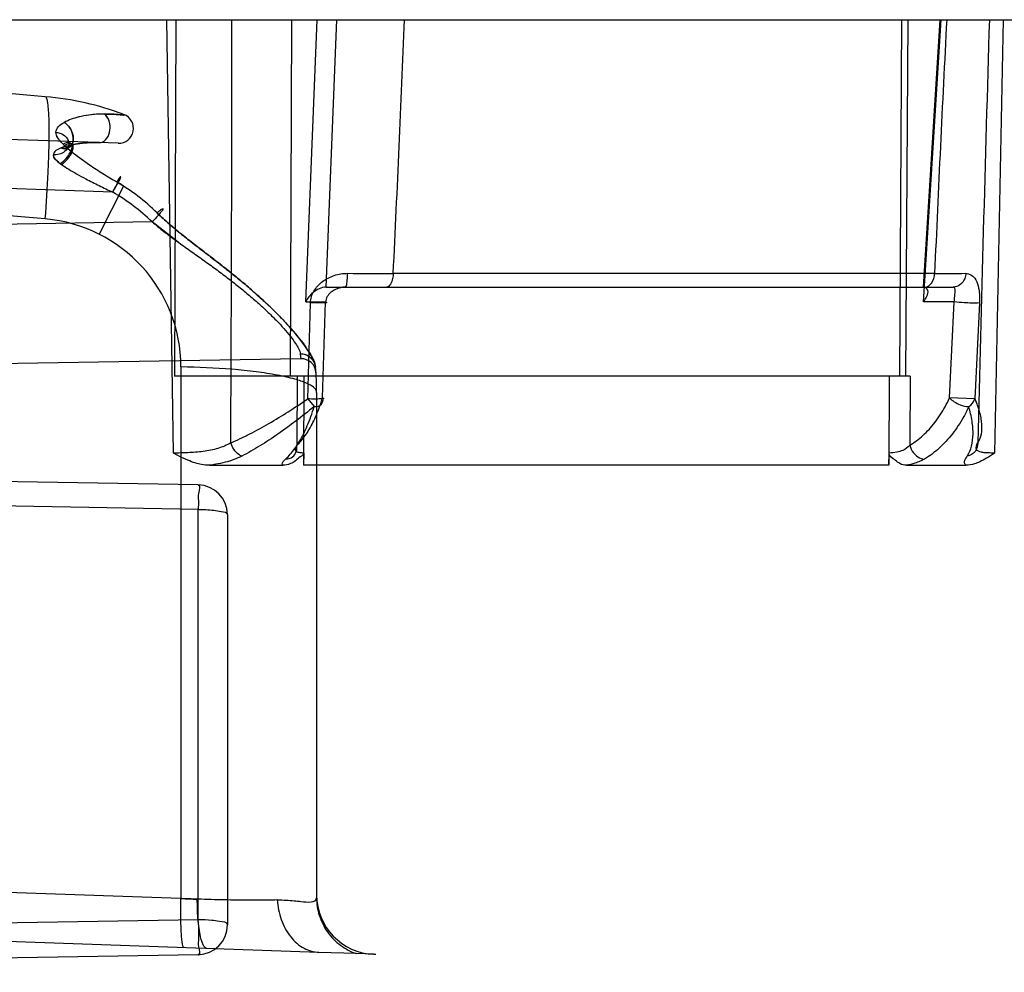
# Model space of a CAD drawing. Header units: millimetres. Extents: x 0 to 297, y 0 to 210.
# Tile 295 of 438: x 147.001 to 147.199, y 159.645 to 159.837. Entities that reach past the tile are written whole.
import ezdxf

# ---------------------------------------------------------------- set-up
doc = ezdxf.new("R2010")
doc.units = ezdxf.units.MM
doc.header["$LTSCALE"] = 16.335
doc.layers.add('INTFCLR_1', color=7, linetype='CONTINUOUS')
doc.layers.add('INTFCLR_144815', color=7, linetype='CONTINUOUS')

msp = doc.modelspace()

# ---------------------------------------------------------------- linework, layer by layer
at = {"layer": 'INTFCLR_1', "color": 9, "linetype": 'Continuous'}
for p, q in [((147.0058650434, 159.8215132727), (146.8326356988, 159.8366688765)), ((147.020566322, 159.8121061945), (146.8326356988, 159.8186688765)), ((147.0058650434, 159.7968170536), (146.8326356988, 159.8119726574)), ((147.0194643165, 159.8022344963), (146.8326356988, 159.8087586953)), ((147.0216466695, 159.8034443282), (147.0167487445, 159.7937228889)), ((147.0274322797, 159.7962231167), (146.8326356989, 159.7928229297)), ((147.0326715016, 159.7921474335), (147.0274322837, 159.7962231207)), ((147.0574530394, 159.7685930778), (146.8326356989, 159.7646688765)), ((147.0573429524, 159.7695198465), (147.0574530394, 159.7685930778)), ((147.0332503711, 159.7669312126), (147.0332503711, 159.6595582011)), ((147.0606356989, 159.7617415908), (147.0606356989, 159.659720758)), ((147.0367404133, 159.7431062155), (146.8326356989, 159.7466688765)), ((147.0367404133, 159.7381488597), (146.9843088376, 159.7390640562)), ((147.0367404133, 159.6552613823), (147.0367404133, 159.7381488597)), ((147.0426356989, 159.7371071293), (147.0426356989, 159.6542196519)), ((147.0332503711, 159.659558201), (146.9659950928, 159.6619068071)), ((147.0610994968, 159.6486907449), (146.8326356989, 159.6566688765)), ((147.0367404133, 159.6552613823), (146.8326356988, 159.6516987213)), ((147.0367604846, 159.6542196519), (147.0367404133, 159.6552613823)), ((147.0367404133, 159.6482205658), (146.8326356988, 159.6446579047))]:
    msp.add_line(p, q, dxfattribs=at)
at = {"layer": 'INTFCLR_1', "color": 7, "linetype": 'Continuous'}
for p, q in [((147.0091494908, 159.807805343), (147.0088769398, 159.8080020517)), ((147.0091494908, 159.807805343), (147.0088769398, 159.8080020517)), ((147.0526946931, 159.6592711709), (147.054357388, 159.6592471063))]:
    msp.add_line(p, q, dxfattribs=at)
at = {"layer": 'INTFCLR_1', "color": 6, "linetype": 'Continuous'}
for p, q in [((147.06863445, 159.6484276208), (147.0610994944, 159.6486907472)), ((147.0722169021, 159.6483025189), (147.06863445, 159.6484276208)), ((147.0722169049, 159.6483025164), (147.0725611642, 159.6482904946))]:
    msp.add_line(p, q, dxfattribs=at)
at = {"layer": 'INTFCLR_1', "color": 9, "linetype": 'Continuous'}
for centre, radius, start, end in [((147.0006356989, 159.7617415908), 0.06, 69.4211022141, 84.9999999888), ((147.0206710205, 159.815104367), 0.003, 267.9999999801, 69.42110221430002), ((146.9986858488, 159.7676221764), 0.0425492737, 57.3414943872, 59.49129535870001), ((146.9987946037, 159.7677910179), 0.0423484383, 45.57312338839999, 59.49922458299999), ((146.998849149, 159.7666232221), 0.0411478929, 46.0011571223, 59.933689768), ((147.0032503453, 159.7669311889), 0.0300000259, 4.52433e-05, 84.99995476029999), ((147.0575053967, 159.7655935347), 0.003, 3.874885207, 90.9999999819), ((147.0006356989, 159.7617415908), 0.06, 0, 4.926790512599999), ((147.0366356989, 159.7371071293), 0.006, 0, 89.0000000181), ((147.0726356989, 159.6602952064), 0.012, 180, 268.0000000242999), ((147.0511909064, 160.0782955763), 0.4191215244, 267.5466993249, 267.9981576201), ((147.0366356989, 159.6542196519), 0.006, 270.9999999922, 359.9999999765)]:
    msp.add_arc(centre, radius, start, end, dxfattribs=at)
for points, knots in [([(147.0058650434, 159.7968170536), (147.0060976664, 159.7999580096), (147.0063858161, 159.8045590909), (147.0066085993, 159.8104439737), (147.0066640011, 159.8137302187), (147.0066466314, 159.8160427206), (147.0065926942, 159.818062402), (147.0064654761, 159.8198491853), (147.0062142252, 159.8211212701), (147.0059811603, 159.8215031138), (147.0058650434, 159.8215132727)], [0, 0, 0, 0, 0.3800388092, 0.5562130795, 0.7104722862, 0.7767893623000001, 0.8348722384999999, 0.9554954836, 0.9859353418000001, 1, 1, 1, 1]), ([(147.0177805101, 159.8179854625), (147.0167374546, 159.8180069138), (147.0149880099, 159.8179051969), (147.0122559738, 159.817380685), (147.0105938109, 159.8168039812), (147.0096760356, 159.8163167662)], [0, 0, 0, 0, 0.3750966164, 0.6264115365, 1, 1, 1, 1]), ([(147.0177805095, 159.8179854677), (147.0174332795, 159.8179926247), (147.0163924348, 159.8179869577), (147.0146576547, 159.8178405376), (147.0122666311, 159.8173839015), (147.0106019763, 159.816808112), (147.0096799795, 159.8163189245)], [0, 0, 0, 0, 0.1249041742, 0.3742031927, 0.6246316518, 1, 1, 1, 1]), ([(147.0168219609, 159.8122369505), (147.0170049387, 159.8122305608), (147.017748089, 159.8123623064), (147.0186859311, 159.8134930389), (147.019141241, 159.8155567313), (147.0186205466, 159.8174337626), (147.0177805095, 159.8179854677)], [0, 0, 0, 0, 0.07883335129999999, 0.3143048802, 0.5672706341, 1, 1, 1, 1]), ([(147.0168219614, 159.8122369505), (147.0170049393, 159.8122305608), (147.0177480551, 159.8123622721), (147.0186764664, 159.8134815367), (147.0191422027, 159.8155391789), (147.0186313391, 159.8174266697), (147.0177805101, 159.8179854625)], [0, 0, 0, 0, 0.0788655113, 0.3144328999, 0.5615329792, 1, 1, 1, 1]), ([(147.0217255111, 159.8179129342), (147.022343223, 159.817682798), (147.0191160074, 159.8180650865), (147.0184364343, 159.8179734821), (147.0177805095, 159.8179854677)], [0, 0, 0, 0, 0.5011994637, 1, 1, 1, 1]), ([(147.0217255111, 159.8179129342), (147.022343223, 159.817682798), (147.0191160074, 159.8180650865), (147.0184364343, 159.8179734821), (147.0177805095, 159.8179854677)], [0, 0, 0, 0, 0.5011994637, 1, 1, 1, 1]), ([(147.0177805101, 159.8179854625), (147.0184369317, 159.8179729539), (147.0191161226, 159.8180657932), (147.0223424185, 159.8176821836), (147.0217254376, 159.8179127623)], [0, 0, 0, 0, 0.4991946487, 1, 1, 1, 1]), ([(147.0177805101, 159.8179854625), (147.0184369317, 159.8179729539), (147.0191161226, 159.8180657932), (147.0223424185, 159.8176821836), (147.0217254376, 159.8179127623)], [0, 0, 0, 0, 0.4991946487, 1, 1, 1, 1]), ([(147.0090753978, 159.8111657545), (147.0092776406, 159.8110792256), (147.0099924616, 159.8108543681), (147.0114040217, 159.8115215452), (147.011703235, 159.8139623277), (147.0106855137, 159.8157058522), (147.0096760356, 159.8163167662)], [0, 0, 0, 0, 0.08888017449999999, 0.2965264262, 0.5232504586, 1, 1, 1, 1]), ([(147.0096799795, 159.8163189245), (147.0098983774, 159.8161866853), (147.0105208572, 159.8156881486), (147.0111529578, 159.8147383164), (147.0114866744, 159.8136071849), (147.0115789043, 159.8123598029), (147.0107507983, 159.8108390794), (147.0094994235, 159.8109874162), (147.0090791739, 159.8111672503)], [0, 0, 0, 0, 0.1019473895, 0.3156563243, 0.4429133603, 0.5684180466, 0.8174743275, 1, 1, 1, 1]), ([(147.0080154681, 159.8143159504), (147.008290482, 159.8142901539), (147.0090527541, 159.8141331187), (147.0102449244, 159.8134761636), (147.0108888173, 159.8117972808), (147.0096992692, 159.8100702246), (147.0082774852, 159.8097242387), (147.0074852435, 159.8097459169)], [0, 0, 0, 0, 0.1044163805, 0.2930163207, 0.4924025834, 0.7004068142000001, 1, 1, 1, 1]), ([(147.0097361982, 159.8116591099), (147.0095238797, 159.8118606), (147.008790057, 159.8125959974), (147.0080119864, 159.8135448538), (147.0080157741, 159.8143159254)], [0, 0, 0, 0, 0.2751553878, 1, 1, 1, 1]), ([(147.0097344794, 159.8116606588), (147.0095222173, 159.8118619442), (147.0087862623, 159.8125973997), (147.0080283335, 159.8135454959), (147.0080154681, 159.8143159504)], [0, 0, 0, 0, 0.2751657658, 1, 1, 1, 1]), ([(147.0090753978, 159.8111657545), (147.0096700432, 159.8113964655), (147.0109205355, 159.8117526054), (147.0135047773, 159.8121952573), (147.015497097, 159.8122832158), (147.0168219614, 159.8122369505)], [0, 0, 0, 0, 0.2434256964, 0.4940639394, 1, 1, 1, 1]), ([(147.0168219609, 159.8122369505), (147.0164905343, 159.8122485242), (147.0154984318, 159.8122633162), (147.0138468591, 159.8121894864), (147.0115777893, 159.8118995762), (147.0099821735, 159.8115173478), (147.0090791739, 159.8111672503)], [0, 0, 0, 0, 0.1266139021, 0.378755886, 0.6302353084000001, 1, 1, 1, 1]), ([(147.00915264, 159.8078097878), (147.0093686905, 159.807962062), (147.0099906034, 159.8084756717), (147.0107123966, 159.8093143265), (147.0112561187, 159.8102748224), (147.0115100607, 159.8110034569), (147.0115177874, 159.8117737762), (147.0106791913, 159.8122034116), (147.0100901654, 159.8118704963), (147.0097344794, 159.8116606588)], [0, 0, 0, 0, 0.1210742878, 0.3683290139, 0.5030519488, 0.6209153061, 0.7297653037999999, 0.8108353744, 1, 1, 1, 1]), ([(147.0097344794, 159.8116606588), (147.0102066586, 159.8112081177), (147.011220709, 159.8103567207), (147.0129116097, 159.8090647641), (147.0145584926, 159.8079045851), (147.0161269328, 159.8068540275), (147.0174947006, 159.805975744), (147.0188817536, 159.8051170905), (147.0198174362, 159.8045589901), (147.0202868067, 159.8042805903)], [0, 0, 0, 0, 0.152128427, 0.3074961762, 0.4949944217, 0.620565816, 0.7465887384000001, 0.8730623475, 1, 1, 1, 1]), ([(147.0091543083, 159.8078085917), (147.0089698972, 159.8079396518), (147.0083139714, 159.8084455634), (147.0074828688, 159.8091128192), (147.0074852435, 159.809745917)], [0, 0, 0, 0, 0.2632704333, 1, 1, 1, 1]), ([(147.0074852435, 159.8097459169), (147.0074901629, 159.8093355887), (147.0081235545, 159.8085828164), (147.0087813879, 159.8080739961), (147.00915264, 159.8078097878)], [0, 0, 0, 0, 0.4738395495, 1, 1, 1, 1]), ([(147.00915264, 159.8078097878), (147.0096220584, 159.8074760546), (147.0106093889, 159.8068370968), (147.0122583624, 159.8058787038), (147.0138631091, 159.8050074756), (147.0153958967, 159.8042140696), (147.0167343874, 159.8035431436), (147.0180923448, 159.8028833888), (147.0190052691, 159.8024501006), (147.0194643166, 159.8022344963)], [0, 0, 0, 0, 0.1472520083, 0.3003943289, 0.4875634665, 0.6140216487, 0.7416484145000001, 0.8703383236, 1, 1, 1, 1]), ([(147.0194643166, 159.8022344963), (147.0196010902, 159.8024655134), (147.0200857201, 159.8033056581), (147.0218198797, 159.8063236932), (147.0205152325, 159.8046419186), (147.0202866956, 159.8042803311)], [0, 0, 0, 0, 0.1698818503, 0.7293255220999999, 1, 1, 1, 1]), ([(147.0194643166, 159.8022344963), (147.0196010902, 159.8024655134), (147.0200857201, 159.8033056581), (147.0218198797, 159.8063236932), (147.0205152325, 159.8046419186), (147.0202866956, 159.8042803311)], [0, 0, 0, 0, 0.1698818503, 0.7293255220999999, 1, 1, 1, 1]), ([(147.0194643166, 159.8022344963), (147.0197586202, 159.802731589), (147.0203204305, 159.8038065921), (147.0208094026, 159.8044801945), (147.0211260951, 159.8054528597), (147.0207963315, 159.8050714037), (147.0206160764, 159.8047827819), (147.0203940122, 159.8044502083), (147.0202868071, 159.8042805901)], [0, 0, 0, 0, 0.357546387, 0.6788259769, 0.7253242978, 0.7724505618, 0.8758066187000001, 1, 1, 1, 1]), ([(147.0284384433, 159.7980339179), (147.0285933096, 159.7981766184), (147.0289128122, 159.7984589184), (147.0292046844, 159.7986964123), (147.0296669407, 159.7990126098), (147.0295129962, 159.7984968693), (147.0291472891, 159.7981518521), (147.0284501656, 159.797247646), (147.027841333, 159.7966346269), (147.0274322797, 159.7962231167)], [0, 0, 0, 0, 0.127503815, 0.2379455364, 0.2962226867, 0.3383310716, 0.4668162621, 0.64869022, 1, 1, 1, 1]), ([(147.0604139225, 159.7668945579), (147.0603800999, 159.7672869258), (147.0600817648, 159.768195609), (147.059326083, 159.7696249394), (147.0571762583, 159.7728375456), (147.0546175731, 159.7756918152), (147.052045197, 159.7782746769), (147.0505735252, 159.7797066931), (147.0486472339, 159.7814803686), (147.0462387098, 159.7835769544), (147.0441549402, 159.7852945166), (147.0424495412, 159.7866583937), (147.0407255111, 159.788016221), (147.0385547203, 159.7896881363), (147.0359473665, 159.7916833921), (147.0333628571, 159.7937001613), (147.0312596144, 159.7954427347), (147.0296252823, 159.7968960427), (147.028828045, 159.7976477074), (147.0284384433, 159.7980339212)], [0, 0, 0, 0, 0.0262116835, 0.0625240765, 0.1076626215, 0.2830242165, 0.3163368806, 0.3503463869, 0.4196763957, 0.4905874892, 0.5628519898, 0.5993879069, 0.6359274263, 0.7089118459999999, 0.7817515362, 0.8544477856, 0.9270955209, 0.9634875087, 1, 1, 1, 1]), ([(147.0284384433, 159.7980339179), (147.0288284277, 159.7976498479), (147.0296239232, 159.7968981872), (147.031258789, 159.7954420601), (147.033371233, 159.793693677), (147.0355367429, 159.792005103), (147.0372812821, 159.7906626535), (147.0390259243, 159.7893265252), (147.041190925, 159.7876561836), (147.0437496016, 159.7856298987), (147.0462457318, 159.7835687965), (147.0482659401, 159.7818114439), (147.0498332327, 159.7803882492), (147.0513279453, 159.7789826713), (147.0530927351, 159.7772434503), (147.0555813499, 159.7745901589), (147.0577357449, 159.7720311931), (147.0595172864, 159.7692956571), (147.0603344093, 159.7678178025), (147.0604139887, 159.7668945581)], [0, 0, 0, 0, 0.0364387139, 0.0728413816, 0.1457337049, 0.2189333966, 0.255645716, 0.2922775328, 0.365226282, 0.4376831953, 0.5095491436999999, 0.5807078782, 0.6159145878, 0.6504777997, 0.7173040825, 0.7807661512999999, 0.8928932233, 0.9383095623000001, 1, 1, 1, 1]), ([(147.0274322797, 159.7962231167), (147.0278164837, 159.795895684), (147.0285910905, 159.7952462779), (147.0301791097, 159.7939883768), (147.032213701, 159.7924690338), (147.0342810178, 159.790989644), (147.0359391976, 159.7898119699), (147.0375859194, 159.7886414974), (147.039618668, 159.7871818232), (147.0420081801, 159.7854138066), (147.0443254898, 159.7836236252), (147.0461975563, 159.7821063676), (147.047642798, 159.7808803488), (147.0490146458, 159.7796775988), (147.0506286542, 159.7781959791), (147.0524166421, 159.7764364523), (147.0539867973, 159.774749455), (147.0553200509, 159.7731749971), (147.0564977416, 159.7715198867), (147.0572621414, 159.7702950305), (147.0573429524, 159.7695198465)], [0, 0, 0, 0, 0.0374236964, 0.0749285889, 0.1501732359, 0.2256449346, 0.2633880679, 0.3009523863, 0.3754224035, 0.4489121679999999, 0.5213063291, 0.5924934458, 0.6275337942, 0.6618037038, 0.7277421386, 0.7899469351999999, 0.8476680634, 0.8987343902, 0.9422199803, 1, 1, 1, 1]), ([(147.0604139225, 159.7668945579), (147.0603839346, 159.7672424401), (147.0600153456, 159.7686489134), (147.0584161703, 159.7695551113), (147.0573429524, 159.7695198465)], [0, 0, 0, 0, 0.2453828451, 1, 1, 1, 1]), ([(147.0604139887, 159.7668945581), (147.0603525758, 159.7676069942), (147.0596061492, 159.7690483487), (147.0580773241, 159.7695439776), (147.0573429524, 159.7695198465)], [0, 0, 0, 0, 0.4932096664, 1, 1, 1, 1]), ([(147.0606356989, 159.7617415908), (147.0606356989, 159.7626191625), (147.0586137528, 159.7637136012), (147.056014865, 159.764570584), (147.0524817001, 159.7653608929), (147.0482675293, 159.7659929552), (147.0417564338, 159.7666575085), (147.0366863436, 159.7668790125), (147.0332503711, 159.7669312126)], [0, 0, 0, 0, 0.0925205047, 0.1855552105, 0.3114203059, 0.4650078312, 0.6377109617, 1, 1, 1, 1]), ([(147.0367404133, 159.7431062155), (147.0373160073, 159.7430961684), (147.0365633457, 159.7412488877), (147.0368318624, 159.7398877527), (147.0367491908, 159.7387391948), (147.0367404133, 159.7381488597)], [0, 0, 0, 0, 0.3483482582, 0.6427453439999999, 1, 1, 1, 1]), ([(147.0367404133, 159.7381488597), (147.0372562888, 159.738147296), (147.0382971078, 159.738118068), (147.0399159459, 159.7380134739), (147.0411888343, 159.7377520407), (147.0426356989, 159.7375744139), (147.0426356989, 159.7371071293)], [0, 0, 0, 0, 0.2548597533, 0.5212552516, 0.769146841, 1, 1, 1, 1]), ([(147.0338774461, 159.6496413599), (147.0338006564, 159.6496440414), (147.0336525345, 159.6499303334), (147.0334701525, 159.6508077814), (147.033339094, 159.6522734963), (147.033260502, 159.6540714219), (147.0332108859, 159.6564435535), (147.0332248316, 159.6582934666), (147.0332503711, 159.659558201)], [0, 0, 0, 0, 0.0230201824, 0.0768955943, 0.2909468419, 0.4451714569, 0.6210090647, 1, 1, 1, 1]), ([(147.0526946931, 159.6592711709), (147.0513252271, 159.6592338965), (147.0483816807, 159.6592014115), (147.0437144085, 159.6592337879), (147.0386023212, 159.6593519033), (147.0350647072, 159.6594805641), (147.0332503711, 159.6595582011)], [0, 0, 0, 0, 0.2113104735, 0.4539993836, 0.7198930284, 1, 1, 1, 1]), ([(147.0384973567, 159.649480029), (147.0381556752, 159.6494919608), (147.0374285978, 159.6506095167), (147.0370151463, 159.6526328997), (147.0366086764, 159.6558009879), (147.0365503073, 159.6581636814), (147.0365503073, 159.6594298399)], [0, 0, 0, 0, 0.0986461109, 0.3139044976, 0.6346728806, 1, 1, 1, 1]), ([(147.0526946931, 159.6592711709), (147.0532988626, 159.6592791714), (147.0544239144, 159.6592675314), (147.0560661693, 159.6591142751), (147.0579030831, 159.6589023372), (147.0606356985, 159.6586356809), (147.0606356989, 159.6597207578)], [0, 0, 0, 0, 0.2252888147, 0.423948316, 0.5954210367, 1, 1, 1, 1]), ([(147.0526946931, 159.6592711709), (147.0527907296, 159.6579318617), (147.0533166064, 159.6552756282), (147.0551337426, 159.6517915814), (147.0578516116, 159.6493590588), (147.0600737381, 159.6487265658), (147.0610994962, 159.6486907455)], [0, 0, 0, 0, 0.2745585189, 0.5464650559, 0.7901301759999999, 1, 1, 1, 1]), ([(147.0606356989, 159.6597207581), (147.0606356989, 159.6585263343), (147.0609133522, 159.656691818), (147.0618262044, 159.6544084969), (147.0627958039, 159.6527757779), (147.064014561, 159.6513189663), (147.0658670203, 159.6496983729), (147.0675066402, 159.6488257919), (147.06863445, 159.6484276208)], [0, 0, 0, 0, 0.2434508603, 0.3707973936, 0.4997701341, 0.6287771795, 0.7562211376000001, 1, 1, 1, 1]), ([(147.0426356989, 159.6542196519), (147.0426356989, 159.6548117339), (147.0409051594, 159.6549012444), (147.0391743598, 159.6552275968), (147.0376531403, 159.6552586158), (147.0367404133, 159.6552613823)], [0, 0, 0, 0, 0.293052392, 0.5482415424, 1, 1, 1, 1]), ([(147.0367604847, 159.6542196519), (147.0367685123, 159.6537595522), (147.0367685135, 159.6528608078), (147.0368494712, 159.6513129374), (147.0365613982, 159.6500885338), (147.0372639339, 159.6482297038), (147.0367404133, 159.6482205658)], [0, 0, 0, 0, 0.2300720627, 0.456834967, 0.7382143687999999, 1, 1, 1, 1])]:
    msp.add_open_spline(points, degree=3, knots=knots, dxfattribs=at)
for points in [[(147.0080154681, 159.8143159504), (147.008000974, 159.8151839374), (147.0089153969, 159.8159077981), (147.0096799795, 159.8163189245)], [(147.0080157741, 159.8143159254), (147.008004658, 159.81518251), (147.0089140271, 159.8159039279), (147.0096760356, 159.8163167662)], [(147.0090791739, 159.8111672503), (147.0084161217, 159.8109081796), (147.0074504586, 159.8104569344), (147.0074852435, 159.8097459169)]]:
    msp.add_open_spline(points, degree=3, dxfattribs=at)
at = {"layer": 'INTFCLR_1', "color": 7, "linetype": 'Continuous'}
for points, knots in [([(147.0088769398, 159.8080020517), (147.0090987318, 159.8081468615), (147.0097384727, 159.8086422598), (147.0104821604, 159.8094705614), (147.0110389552, 159.8104313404), (147.0113002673, 159.8111769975), (147.0112922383, 159.8119651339), (147.0104457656, 159.812430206), (147.0098228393, 159.8121248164), (147.0094528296, 159.8119234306)], [0, 0, 0, 0, 0.1194022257, 0.3635508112, 0.4971294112, 0.6147797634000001, 0.7256995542, 0.8101033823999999, 1, 1, 1, 1]), ([(147.0091543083, 159.8078085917), (147.0093703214, 159.8079609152), (147.0099921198, 159.8084746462), (147.0107137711, 159.809313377), (147.0112574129, 159.8102738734), (147.0115113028, 159.8110024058), (147.0115191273, 159.811772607), (147.0106806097, 159.8122020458), (147.0100917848, 159.8118689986), (147.0097361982, 159.8116591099)], [0, 0, 0, 0, 0.1210855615, 0.3683616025, 0.5030930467, 0.6209563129, 0.7297937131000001, 0.8108435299, 1, 1, 1, 1]), ([(147.0094528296, 159.8119234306), (147.010098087, 159.8112690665), (147.0118541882, 159.8098391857), (147.0141171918, 159.8081991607), (147.0161273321, 159.8068533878), (147.0174944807, 159.8059758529), (147.0188815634, 159.805117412), (147.0198169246, 159.8045584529), (147.0202866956, 159.8042803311)], [0, 0, 0, 0, 0.2075786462, 0.5097489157, 0.6315629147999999, 0.7538809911, 0.8766881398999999, 1, 1, 1, 1])]:
    msp.add_open_spline(points, degree=3, knots=knots, dxfattribs=at)
at = {"layer": 'INTFCLR_144815', "color": 6, "linetype": 'Continuous'}
for p, q in [((146.2386356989, 159.8370621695), (147.3604432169, 159.8370621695)), ((147.0618263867, 159.7606551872), (147.0624284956, 159.7800621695)), ((147.1884239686, 159.7606551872), (147.1893586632, 159.7800621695)), ((147.1804586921, 159.7650621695), (147.0319420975, 159.7650621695)), ((147.0580227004, 159.7495355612), (147.0580135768, 159.7470618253)), ((147.1761794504, 159.7470618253), (147.1761936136, 159.7495355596)), ((147.0389926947, 159.7470621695), (147.0537926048, 159.7470621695)), ((147.0580646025, 159.74706183), (147.0580135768, 159.7470618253)), ((147.1761794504, 159.7470618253), (147.1761360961, 159.74706183)), ((147.1796996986, 159.7470621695), (147.1917196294, 159.7470621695))]:
    msp.add_line(p, q, dxfattribs=at)
at = {"layer": 'INTFCLR_144815', "color": 9, "linetype": 'Continuous'}
for p, q in [((147.0317117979, 159.7495354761), (147.030408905, 159.8370621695)), ((147.032207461, 159.8370621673), (147.0319417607, 159.7650621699)), ((147.0555673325, 159.8370621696), (147.0553016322, 159.7650621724)), ((147.0584424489, 159.7800621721), (147.0607358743, 159.837062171)), ((147.0625708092, 159.7830633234), (147.0647434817, 159.8370621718)), ((147.1787076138, 159.8370621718), (147.178295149, 159.7650621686)), ((147.1796137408, 159.7650621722), (147.1800262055, 159.8370621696)), ((147.1864314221, 159.8370621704), (147.1830586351, 159.7830633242)), ((147.183170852, 159.7800621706), (147.186731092, 159.8370621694)), ((147.199240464, 159.8370621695), (147.1974741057, 159.7495354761)), ((147.1853979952, 159.7858097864), (147.0761016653, 159.7858097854)), ((147.0625556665, 159.7830621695), (147.1891688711, 159.7830621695)), ((147.0584424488, 159.7800621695), (147.0624284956, 159.7800621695)), ((147.0588342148, 159.7604679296), (147.059391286, 159.7798712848)), ((147.1893586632, 159.7800621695), (147.183170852, 159.7800621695)), ((147.1944718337, 159.7798712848), (147.1935231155, 159.7604679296)), ((147.0566953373, 159.7650621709), (147.056643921, 159.7511214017)), ((147.0580646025, 159.74706183), (147.0581309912, 159.7650621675)), ((147.1762391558, 159.7650621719), (147.1761360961, 159.74706183)), ((147.1804586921, 159.7650621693), (147.1803788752, 159.7511214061)), ((147.0588342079, 159.7604679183), (147.0601284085, 159.758916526)), ((147.1935231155, 159.7604679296), (147.1884239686, 159.7606551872)), ((147.1761364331, 159.74706183), (147.0580642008, 159.74706183))]:
    msp.add_line(p, q, dxfattribs=at)
for centre, radius, start, end in [((131.4540546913, 159.8366173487), 15.5894787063, 359.6875292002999, 0.0016348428), ((141.6683256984, 160.0534410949), 5.4143944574, 357.1667384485, 357.7096420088), ((153.5092354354, 159.5101986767), 6.3298405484, 177.0400152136, 177.5044636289), ((165.9382260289, 159.2782141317), 18.7501102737, 178.2920432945, 178.5532993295), ((147.0811639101, 163.3125701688), 3.5267640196, 269.7679939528, 269.9177585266), ((147.1841280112, 160.8925581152), 1.1067490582, 270.0657463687, 270.3927239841)]:
    msp.add_arc(centre, radius, start, end, dxfattribs=at)
for points, knots in [([(147.0593912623, 159.7798712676), (147.0594031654, 159.7802847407), (147.0595412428, 159.7811177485), (147.0600567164, 159.7822786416), (147.0608282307, 159.7833121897), (147.0618022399, 159.7841932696), (147.0629332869, 159.7849052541), (147.0641846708, 159.7854335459), (147.0655126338, 159.7857638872), (147.0664277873, 159.7858371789), (147.0668831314, 159.7858350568)], [0, 0, 0, 0, 0.1181137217, 0.2378347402, 0.3594376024, 0.4837187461, 0.6108161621, 0.7392842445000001, 0.8699777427, 1, 1, 1, 1]), ([(147.0664836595, 159.7830621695), (147.0665632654, 159.7830621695), (147.0666851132, 159.7834254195), (147.0667770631, 159.783936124), (147.0668598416, 159.7848397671), (147.0668796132, 159.7854882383), (147.0668831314, 159.7858350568)], [0, 0, 0, 0, 0.08414426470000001, 0.3030464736, 0.6333901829, 1, 1, 1, 1]), ([(147.0761016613, 159.7858097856), (147.0760887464, 159.7854634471), (147.0759922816, 159.7845134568), (147.0754785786, 159.7830621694), (147.0747813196, 159.7830621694)], [0, 0, 0, 0, 0.3320239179, 1, 1, 1, 1]), ([(147.1834849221, 159.7830621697), (147.1839919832, 159.7830621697), (147.1851039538, 159.7839141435), (147.1853611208, 159.785127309), (147.1853979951, 159.7858097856)], [0, 0, 0, 0, 0.4259109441, 1, 1, 1, 1]), ([(147.1917139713, 159.7858350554), (147.1916910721, 159.7854807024), (147.1914995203, 159.7845951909), (147.1906657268, 159.7834223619), (147.1896392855, 159.7830621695), (147.189168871, 159.7830621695)], [0, 0, 0, 0, 0.260401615, 0.6550284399, 1, 1, 1, 1]), ([(147.1917139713, 159.7858350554), (147.1923917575, 159.78584038), (147.1936493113, 159.7850502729), (147.1944292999, 159.782745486), (147.1945284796, 159.7810078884), (147.1944718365, 159.7798712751)], [0, 0, 0, 0, 0.2830574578, 0.5247524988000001, 1, 1, 1, 1]), ([(147.0664836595, 159.7830621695), (147.0657782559, 159.7830621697), (147.0647029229, 159.7827863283), (147.0631815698, 159.7818441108), (147.0624741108, 159.7808046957), (147.0624284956, 159.7800621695)], [0, 0, 0, 0, 0.3914802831, 0.5871408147, 1, 1, 1, 1]), ([(147.1893586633, 159.7800621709), (147.1893685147, 159.780165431), (147.1894196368, 159.7806610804), (147.1894904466, 159.7814849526), (147.1896958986, 159.7830621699), (147.189168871, 159.7830621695)], [0, 0, 0, 0, 0.1022402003, 0.4805367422, 1, 1, 1, 1]), ([(147.0624284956, 159.7800621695), (147.0625251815, 159.7800451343), (147.0629474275, 159.7798950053), (147.0616202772, 159.7798502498), (147.0609032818, 159.7798298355), (147.0598699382, 159.7798528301), (147.0593912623, 159.7798712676)], [0, 0, 0, 0, 0.0814754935, 0.2371097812, 0.6024523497, 1, 1, 1, 1]), ([(147.0624284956, 159.7800621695), (147.0625251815, 159.7800451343), (147.0629474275, 159.7798950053), (147.0616202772, 159.7798502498), (147.0609032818, 159.7798298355), (147.0598699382, 159.7798528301), (147.0593912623, 159.7798712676)], [0, 0, 0, 0, 0.0814754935, 0.2371097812, 0.6024523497, 1, 1, 1, 1]), ([(147.1944718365, 159.7798712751), (147.1934401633, 159.7797436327), (147.191722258, 159.7798984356), (147.1900213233, 159.7799869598), (147.1893586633, 159.7800621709)], [0, 0, 0, 0, 0.6091810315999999, 1, 1, 1, 1]), ([(147.0433015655, 159.7515982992), (147.043936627, 159.7518690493), (147.0448900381, 159.7522998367), (147.0461583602, 159.7529108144), (147.0481217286, 159.7538948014), (147.0510721, 159.7555112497), (147.0549719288, 159.7578824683), (147.0575470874, 159.7595818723), (147.0588342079, 159.7604679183)], [0, 0, 0, 0, 0.1156220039, 0.1751654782, 0.2357739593, 0.4834162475, 0.7382957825, 1, 1, 1, 1]), ([(147.0618263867, 159.7606551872), (147.0619213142, 159.7606389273), (147.0623282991, 159.7604802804), (147.0610965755, 159.7604620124), (147.0603720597, 159.7604234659), (147.0593445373, 159.7604493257), (147.0588342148, 159.7604679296)], [0, 0, 0, 0, 0.0812653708, 0.2333059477, 0.5691090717, 1, 1, 1, 1]), ([(147.0618263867, 159.7606551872), (147.0619213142, 159.7606389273), (147.0623282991, 159.7604802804), (147.0610965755, 159.7604620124), (147.0603720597, 159.7604234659), (147.0593445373, 159.7604493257), (147.0588342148, 159.7604679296)], [0, 0, 0, 0, 0.0812653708, 0.2333059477, 0.5691090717, 1, 1, 1, 1]), ([(147.0601284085, 159.758916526), (147.0605118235, 159.7589184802), (147.0615068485, 159.7588656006), (147.0621057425, 159.7601821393), (147.0618263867, 159.7606551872)], [0, 0, 0, 0, 0.4110437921, 1, 1, 1, 1]), ([(147.1803788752, 159.7511214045), (147.180845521, 159.7513964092), (147.181764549, 159.7520088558), (147.1830653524, 159.7530810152), (147.1843028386, 159.7543139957), (147.1854681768, 159.7556995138), (147.1865531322, 159.7572270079), (147.1875501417, 159.75888503), (147.1881430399, 159.7600532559), (147.1884239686, 159.7606551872)], [0, 0, 0, 0, 0.1283808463, 0.2611872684, 0.3989467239, 0.5418423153, 0.6897826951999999, 0.8425585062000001, 1, 1, 1, 1]), ([(147.1884239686, 159.7606551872), (147.188704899, 159.7603620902), (147.1893767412, 159.7598255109), (147.1906722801, 159.7591868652), (147.1917065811, 159.7589058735), (147.1923022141, 159.758916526)], [0, 0, 0, 0, 0.2810566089, 0.5875922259, 1, 1, 1, 1]), ([(147.1935231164, 159.7604679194), (147.1938715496, 159.7596223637), (147.1943206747, 159.7583617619), (147.1947113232, 159.7566792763), (147.1949203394, 159.7551783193), (147.1948931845, 159.7534311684), (147.1944332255, 159.7521332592), (147.1940924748, 159.7515982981)], [0, 0, 0, 0, 0.2985849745, 0.435356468, 0.5632685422, 0.7929187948, 1, 1, 1, 1]), ([(147.0601284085, 159.758916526), (147.0589313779, 159.7579283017), (147.0565399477, 159.7560202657), (147.0528917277, 159.7533553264), (147.0492601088, 159.7509653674), (147.0467920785, 159.7495548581), (147.0455631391, 159.7489235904)], [0, 0, 0, 0, 0.263185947, 0.5185704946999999, 0.7657491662, 1, 1, 1, 1]), ([(147.1919882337, 159.7489235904), (147.192387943, 159.7495365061), (147.1929807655, 159.7509835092), (147.1931885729, 159.7529572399), (147.1931283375, 159.7546560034), (147.1929034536, 159.7565375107), (147.1925743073, 159.7579607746), (147.192302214, 159.7589165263)], [0, 0, 0, 0, 0.2137110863, 0.4471224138, 0.5747957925, 0.7097701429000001, 1, 1, 1, 1]), ([(147.0433015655, 159.7515982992), (147.0424956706, 159.7511118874), (147.0411448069, 159.7505558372), (147.0392496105, 159.7500951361), (147.0377383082, 159.7498471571), (147.0361989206, 159.7496853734), (147.0341862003, 159.7495586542), (147.0326901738, 159.7495294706), (147.0317117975, 159.7495354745)], [0, 0, 0, 0, 0.2373071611, 0.3632518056, 0.4916706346, 0.6230072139, 0.753343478, 1, 1, 1, 1]), ([(147.0455631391, 159.7489235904), (147.0453320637, 159.7489914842), (147.0442698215, 159.7495764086), (147.0435964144, 159.7506947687), (147.0433015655, 159.7515982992)], [0, 0, 0, 0, 0.2021741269, 1, 1, 1, 1]), ([(147.0543767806, 159.74832378), (147.0548725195, 159.7483224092), (147.0562712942, 159.7487043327), (147.0567787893, 159.7503009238), (147.0566447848, 159.7511214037)], [0, 0, 0, 0, 0.3735542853, 1, 1, 1, 1]), ([(147.0580227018, 159.7495355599), (147.0577115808, 159.7495371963), (147.0572109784, 159.7495658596), (147.0564600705, 159.7497640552), (147.0562875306, 159.750486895), (147.0565167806, 159.750886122), (147.0566447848, 159.7511214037)], [0, 0, 0, 0, 0.3230723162, 0.5423643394, 0.7218668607, 1, 1, 1, 1]), ([(147.1803781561, 159.7511214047), (147.1799990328, 159.7506728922), (147.1791453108, 159.7500809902), (147.1776739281, 159.7496454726), (147.1767284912, 159.7495389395), (147.1761936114, 159.749535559)], [0, 0, 0, 0, 0.3837710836, 0.6504641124, 1, 1, 1, 1]), ([(147.1803781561, 159.7511214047), (147.1805184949, 159.7505686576), (147.180969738, 159.7496743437), (147.1820109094, 159.7486652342), (147.1828808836, 159.748322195), (147.1833575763, 159.74832378)], [0, 0, 0, 0, 0.3954972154, 0.6694076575, 1, 1, 1, 1]), ([(147.1940924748, 159.7515982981), (147.1941294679, 159.7509974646), (147.1937522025, 159.7497058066), (147.1925887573, 159.74904452), (147.1919882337, 159.7489235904)], [0, 0, 0, 0, 0.4956332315, 1, 1, 1, 1]), ([(147.1974741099, 159.7495354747), (147.1971376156, 159.7495328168), (147.1965038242, 159.7495357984), (147.1956136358, 159.7495862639), (147.1947276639, 159.749672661), (147.19348937, 159.7501797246), (147.1939069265, 159.7511928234), (147.1940924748, 159.751598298)], [0, 0, 0, 0, 0.1969550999, 0.3724100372, 0.5155339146, 0.7390090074, 1, 1, 1, 1]), ([(147.045563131, 159.7489235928), (147.044495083, 159.7483742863), (147.0427375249, 159.7477622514), (147.0405032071, 159.747288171), (147.0394319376, 159.7471220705), (147.0389927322, 159.7470621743)], [0, 0, 0, 0, 0.5257271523, 0.8059664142, 1, 1, 1, 1]), ([(147.0537926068, 159.7470621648), (147.053734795, 159.7471244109), (147.0535398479, 159.7476324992), (147.0540729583, 159.7480449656), (147.0543767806, 159.74832378)], [0, 0, 0, 0, 0.1708197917, 1, 1, 1, 1]), ([(147.1833575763, 159.74832378), (147.1830706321, 159.7481546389), (147.1824387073, 159.747842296), (147.1812193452, 159.7474006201), (147.1802813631, 159.7471750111), (147.1796997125, 159.7470621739)], [0, 0, 0, 0, 0.2571841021, 0.5425188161, 1, 1, 1, 1]), ([(147.191719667, 159.7470621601), (147.1915117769, 159.7472004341), (147.1912601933, 159.7479962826), (147.1917503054, 159.7485616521), (147.1919882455, 159.7489235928)], [0, 0, 0, 0, 0.3656522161, 1, 1, 1, 1])]:
    msp.add_open_spline(points, degree=3, knots=knots, dxfattribs=at)
at = {"layer": 'INTFCLR_144815', "color": 6, "linetype": 'Continuous'}
for points, knots in [([(147.0625556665, 159.7830621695), (147.0620798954, 159.7830621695), (147.0611126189, 159.7827922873), (147.0599519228, 159.7820364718), (147.0590426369, 159.7811041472), (147.0586094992, 159.7804215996), (147.0584424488, 159.7800621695)], [0, 0, 0, 0, 0.2688002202, 0.5480734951, 0.7760691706, 1, 1, 1, 1]), ([(147.183170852, 159.7800621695), (147.1834263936, 159.7804163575), (147.1838278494, 159.7811220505), (147.1843141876, 159.7824523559), (147.1834489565, 159.7830621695), (147.1830711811, 159.7830621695)], [0, 0, 0, 0, 0.355941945, 0.6921211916, 1, 1, 1, 1]), ([(147.056643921, 159.7511214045), (147.0569517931, 159.7514032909), (147.0575560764, 159.7520314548), (147.0583909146, 159.753104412), (147.0591851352, 159.7543369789), (147.0599330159, 159.7557211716), (147.0606295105, 159.7572468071), (147.0612697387, 159.7589027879), (147.0616470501, 159.7600585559), (147.0618263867, 159.7606551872)], [0, 0, 0, 0, 0.1141586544, 0.2377600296, 0.3712687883, 0.5146965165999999, 0.6676682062, 0.8296204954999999, 1, 1, 1, 1]), ([(147.0543768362, 159.7483234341), (147.0547110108, 159.7486296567), (147.055371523, 159.7493155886), (147.0562892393, 159.7504900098), (147.0571720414, 159.7518539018), (147.0580078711, 159.7533950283), (147.0587886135, 159.7551016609), (147.0595054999, 159.7569544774), (147.0599277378, 159.7582481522), (147.0601284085, 159.7589165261)], [0, 0, 0, 0, 0.1115940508, 0.233863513, 0.3664417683, 0.5111264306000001, 0.6651284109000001, 0.8281876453, 1, 1, 1, 1]), ([(147.1923022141, 159.758916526), (147.1919830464, 159.758232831), (147.1913191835, 159.7569284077), (147.1902090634, 159.7550881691), (147.1890116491, 159.7534048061), (147.1877252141, 159.7518762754), (147.1863538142, 159.7505094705), (147.1849086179, 159.7493169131), (147.1838817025, 159.7486322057), (147.1833576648, 159.748323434)], [0, 0, 0, 0, 0.1609095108, 0.3118237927, 0.4579389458, 0.6010096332, 0.7373709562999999, 0.8702871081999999, 1, 1, 1, 1]), ([(147.0389926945, 159.7470621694), (147.0384619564, 159.7470621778), (147.0374959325, 159.7471633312), (147.0360394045, 159.7475333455), (147.0344891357, 159.7481162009), (147.0330255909, 159.7488248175), (147.0320682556, 159.7493429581), (147.0317117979, 159.7495354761)], [0, 0, 0, 0, 0.205001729, 0.3725587, 0.5795223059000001, 0.8435178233, 1, 1, 1, 1]), ([(147.0580227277, 159.7495355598), (147.0580214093, 159.749180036), (147.0571662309, 159.7487246), (147.0564350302, 159.7479268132), (147.0552360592, 159.7472756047), (147.054327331, 159.747062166), (147.0537926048, 159.7470621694)], [0, 0, 0, 0, 0.211187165, 0.4573631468, 0.6823657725, 1, 1, 1, 1]), ([(147.1796996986, 159.7470621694), (147.1792531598, 159.7470621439), (147.1783811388, 159.7472930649), (147.1773097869, 159.7482200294), (147.1761899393, 159.7488956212), (147.1761935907, 159.7495355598)], [0, 0, 0, 0, 0.3016253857, 0.5677310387, 1, 1, 1, 1]), ([(147.1974741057, 159.7495354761), (147.1969493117, 159.749168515), (147.1960033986, 159.7485330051), (147.1946619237, 159.7477930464), (147.1932888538, 159.7472452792), (147.1923086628, 159.7470621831), (147.1917196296, 159.7470621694)], [0, 0, 0, 0, 0.3024613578, 0.5379683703, 0.7217846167, 1, 1, 1, 1])]:
    msp.add_open_spline(points, degree=3, knots=knots, dxfattribs=at)
at = {"layer": 'INTFCLR_144815', "color": 9, "linetype": 'Continuous'}
msp.add_open_spline([(147.192302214, 159.7589165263), (147.1928493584, 159.7592821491), (147.1933258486, 159.7598401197), (147.1935231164, 159.7604679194)], degree=3, dxfattribs=at)

doc.saveas('drawing.dxf')
